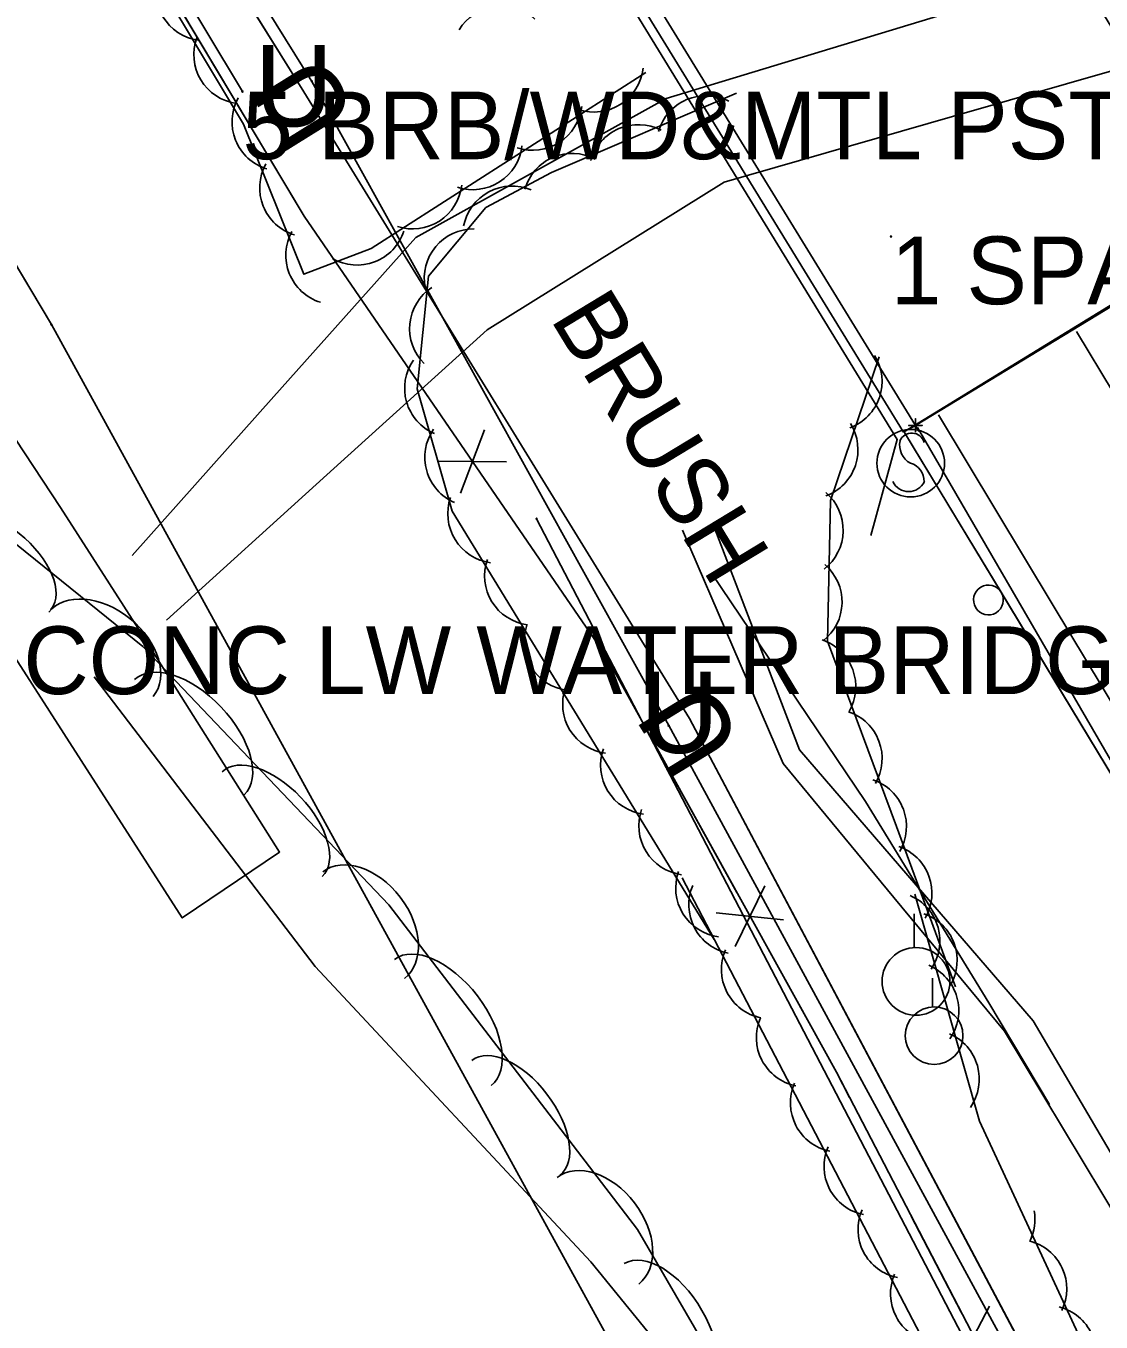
# Model space of a CAD drawing. Extents: x 954793 to 988390, y 1867850 to 1924428.
# Drawn here: x 957653.6 to 957732.9, y 1919856.2 to 1919951.9 of the extents above; entities that cross this region are included whole.
import ezdxf

# ---------------------------------------------------------------- set-up
doc = ezdxf.new("R2010")
doc.units = 0
for name, color, linetype in [('Default', 7, 'Continuous'), ('S_BRIDGE', 7, 'Continuous'), ('S_DITCHLINE', 7, 'Continuous'), ('S_EDGE_CONCRETE', 7, 'Continuous'), ('S_EDGE_PAVEMENT', 7, 'Continuous'), ('S_FENCE', 7, 'Continuous'), ('S_FENCE_ANNOT', 7, 'Continuous'), ('S_FIBER_OPTIC_CABLE', 7, 'Continuous'), ('S_GUARDRAIL', 7, 'Continuous'), ('S_HEADWALL', 7, 'Continuous'), ('S_MSC_PT_SYM', 7, 'Continuous'), ('S_PAVEMENT_CROWN', 7, 'Continuous'), ('S_SHOULDER', 7, 'Continuous'), ('S_SIGN', 7, 'Continuous'), ('S_STR_PT_SYM', 7, 'Continuous'), ('S_STREAM', 7, 'Continuous'), ('S_SURVEY_TEXT_ANNOT', 7, 'Continuous'), ('S_TRAILS', 7, 'Continuous'), ('S_TREE', 7, 'Continuous'), ('S_TREE_ANNOT', 7, 'Continuous'), ('S_UNDERGROUND_CABLE', 7, 'Continuous'), ('S_UTILITY_POLE', 7, 'Continuous'), ('S_UTL_PT_SYM', 7, 'Continuous'), ('S_WATER_UTILITIES', 7, 'Continuous')]:
    doc.layers.add(name, color=color, linetype=linetype)

msp = doc.modelspace()

# ---------------------------------------------------------------- linework, layer by layer
at = {"layer": 'S_BRIDGE'}
msp.add_lwpolyline([(957744.008, 1919937.684), (957723.141, 1919971.707), (957697.47, 1919955.963), (957718.338, 1919921.94)], close=True, dxfattribs=at)
msp.add_lwpolyline([(957719.213, 1919922.43), (957742.888, 1919936.833), (957722.121, 1919970.718), (957698.641, 1919956.002), (957719.213, 1919922.43)], dxfattribs=at)
msp.add_lwpolyline([(957719.213, 1919922.43), (957742.888, 1919936.833), (957722.121, 1919970.718), (957698.641, 1919956.002), (957719.213, 1919922.43)], dxfattribs=at)
at = {"layer": 'S_DITCHLINE'}
for points in [[(957799.635, 1919745.09), (957793.861, 1919757.826), (957788.088, 1919770.562), (957782.314, 1919783.299), (957775.431, 1919794.839), (957768.548, 1919806.379), (957761.666, 1919817.919), (957754.783, 1919829.459), (957747.535, 1919841.519), (957740.287, 1919853.58), (957733.04, 1919865.64), (957725.792, 1919877.7), (957717.626, 1919887.58), (957709.459, 1919897.46), (957702.035, 1919914.689)], [(957756.22, 1919830.171), (957749.142, 1919842.244), (957742.064, 1919854.317), (957734.986, 1919866.39), (957727.908, 1919878.463), (957719.279, 1919888.468), (957710.651, 1919898.473), (957704.408, 1919914.794)]]:
    msp.add_lwpolyline(points, dxfattribs=at)
at = {"layer": 'S_EDGE_CONCRETE'}
msp.add_lwpolyline([(957642.302, 1919921.674), (957648.317, 1919912.115), (957652.748, 1919905.31), (957665.114, 1919886.063), (957672.295, 1919890.923), (957662.084, 1919907.091), (957656.127, 1919916.358), (957649.468, 1919926.468)], close=True, dxfattribs=at)
at = {"layer": 'S_EDGE_PAVEMENT'}
msp.add_lwpolyline([(957796.644, 1919785.843), (957790.955, 1919798.841), (957783.021, 1919814.722), (957775.087, 1919830.603), (957768.089, 1919843.139), (957761.091, 1919855.675), (957749.467, 1919875.37), (957737.843, 1919895.064), (957729.376, 1919909.141), (957720.91, 1919923.217)], dxfattribs=at)
at = {"layer": 'S_FENCE'}
for p, q in [((957687.411, 1919922.095), (957685.651, 1919917.416)), ((957684.032, 1919919.78), (957689.031, 1919919.73)), ((957708.102, 1919888.434), (957705.907, 1919883.944)), ((957704.519, 1919886.449), (957709.49, 1919885.929)), ((957724.676, 1919857.383), (957722.363, 1919852.951))]:
    msp.add_line(p, q, dxfattribs=at)
for points in [[(957669.558, 1919947.085), (957630.847, 1920011.528), (957591.436, 1920075.258), (957558.789, 1920127.856), (957537.102, 1920161.532), (957490.671, 1920157.001), (957446.904, 1920151.244), (957422.822, 1920148.023)], [(957669.558, 1919947.085), (957630.847, 1920011.528), (957591.436, 1920075.258), (957558.789, 1920127.856), (957537.102, 1920161.532), (957490.671, 1920157.001), (957446.904, 1920151.244), (957422.822, 1920148.023)], [(957607.434, 1920049.357), (957674.11, 1919937.891)], [(957664.933, 1919953.233), (957674.11, 1919937.891)], [(957674.11, 1919937.891), (957685.402, 1919921.404)], [(957674.11, 1919937.891), (957696.361, 1919905.403)], [(957687.66, 1919918.107), (957696.361, 1919905.403)], [(957724.149, 1919852.41), (957691.256, 1919915.533)], [(957724.149, 1919852.41), (957691.256, 1919915.533)], [(957696.361, 1919905.403), (957706.037, 1919887.936)], [(957696.361, 1919905.403), (957713.379, 1919874.681)], [(957707.972, 1919884.442), (957713.379, 1919874.681)], [(957713.379, 1919874.681), (957714.354, 1919872.804)], [(957713.379, 1919874.681), (957750.287, 1919803.653)], [(957718.904, 1919864.05), (957722.597, 1919856.941)]]:
    msp.add_lwpolyline(points, dxfattribs=at)
at = {"layer": 'S_FIBER_OPTIC_CABLE'}
for p, q in [((957674.678, 1919947.835), (957633.7, 1920013.732)), ((957701.007, 1919900.264), (957674.678, 1919947.835)), ((957730.689, 1919845.617), (957701.007, 1919900.264))]:
    msp.add_line(p, q, dxfattribs=at)
msp.add_lwpolyline([(957966.643, 1918986.409), (957961.866, 1919019.629), (957957.915, 1919061.91), (957942.33, 1919127.193), (957929.058, 1919189.562), (957914.722, 1919256.53), (957903.235, 1919320.626), (957898.553, 1919331.88), (957886.673, 1919388.021), (957871.835, 1919455.689), (957862.452, 1919505.423), (957844.149, 1919574.864), (957831.301, 1919628.153), (957817.775, 1919672.496), (957789.714, 1919741.98), (957767.343, 1919783.127), (957730.689, 1919845.617), (957701.007, 1919900.264), (957674.678, 1919947.835), (957633.7, 1920013.732), (957589.699, 1920086.126), (957561.631, 1920129.106), (957536.739, 1920167.189), (957513.261, 1920206.304)], dxfattribs=at)
msp.add_lwpolyline([(957966.643, 1918986.409), (957961.866, 1919019.629), (957957.915, 1919061.91), (957942.33, 1919127.193), (957929.058, 1919189.562), (957914.722, 1919256.53), (957903.235, 1919320.626), (957898.553, 1919331.88), (957886.673, 1919388.021), (957871.835, 1919455.689), (957862.452, 1919505.423), (957844.149, 1919574.864), (957831.301, 1919628.153), (957817.775, 1919672.496), (957789.714, 1919741.98), (957767.343, 1919783.127), (957730.689, 1919845.617), (957701.007, 1919900.264), (957674.678, 1919947.835), (957633.7, 1920013.732), (957589.699, 1920086.126), (957561.631, 1920129.106), (957536.739, 1920167.189), (957513.261, 1920206.304)], dxfattribs=at)
at = {"layer": 'S_GUARDRAIL'}
for points in [[(957719.082, 1919920.806), (957718.418, 1919921.906)], [(957744.933, 1919878.01), (957718.418, 1919921.906)], [(957725.545, 1919910.107), (957719.082, 1919920.806)], [(957738.47, 1919888.709), (957725.545, 1919910.107)]]:
    msp.add_lwpolyline(points, dxfattribs=at)
msp.add_ellipse((957724.603, 1919909.538), major_axis=(-0.942, -0.569), ratio=0.999886, dxfattribs=at)
at = {"layer": 'S_HEADWALL'}
msp.add_lwpolyline([(957715.93, 1919914.301), (957717.873, 1919921.383), (957696.781, 1919955.812), (957690.228, 1919957.298)], dxfattribs=at)
at = {"layer": 'S_MSC_PT_SYM'}
for points in [[(957669.558, 1919947.085), (957669.558, 1919947.135), (957669.558, 1919947.085), (957669.508, 1919947.085), (957669.558, 1919947.085), (957669.558, 1919947.035), (957669.558, 1919947.085), (957669.608, 1919947.085)], [(957717.405, 1919936.378), (957717.405, 1919936.428), (957717.405, 1919936.378), (957717.355, 1919936.378), (957717.405, 1919936.378), (957717.405, 1919936.328), (957717.405, 1919936.378), (957717.455, 1919936.378)], [(957691.256, 1919915.533), (957691.256, 1919915.583), (957691.256, 1919915.533), (957691.206, 1919915.533), (957691.256, 1919915.533), (957691.256, 1919915.483), (957691.256, 1919915.533), (957691.306, 1919915.533)]]:
    msp.add_lwpolyline(points, dxfattribs=at)
for points in [[(957669.558, 1919947.085), (957669.516, 1919947.059), (957669.558, 1919947.085), (957669.584, 1919947.042), (957669.558, 1919947.085), (957669.601, 1919947.111), (957669.558, 1919947.085), (957669.533, 1919947.128)], [(957669.558, 1919947.085), (957669.516, 1919947.059), (957669.558, 1919947.085), (957669.584, 1919947.042), (957669.558, 1919947.085), (957669.601, 1919947.111), (957669.558, 1919947.085), (957669.533, 1919947.128)], [(957717.405, 1919936.378), (957717.405, 1919936.428), (957717.405, 1919936.378), (957717.355, 1919936.378), (957717.405, 1919936.378), (957717.405, 1919936.328), (957717.405, 1919936.378), (957717.455, 1919936.378)], [(957717.405, 1919936.378), (957717.405, 1919936.428), (957717.405, 1919936.378), (957717.355, 1919936.378), (957717.405, 1919936.378), (957717.405, 1919936.328), (957717.405, 1919936.378), (957717.455, 1919936.378)], [(957691.256, 1919915.533), (957691.212, 1919915.51), (957691.256, 1919915.533), (957691.279, 1919915.488), (957691.256, 1919915.533), (957691.3, 1919915.556), (957691.256, 1919915.533), (957691.233, 1919915.577)], [(957691.256, 1919915.533), (957691.212, 1919915.51), (957691.256, 1919915.533), (957691.279, 1919915.488), (957691.256, 1919915.533), (957691.3, 1919915.556), (957691.256, 1919915.533), (957691.233, 1919915.577)]]:
    msp.add_lwpolyline(points, close=True, dxfattribs=at)
at = {"layer": 'S_PAVEMENT_CROWN'}
msp.add_lwpolyline([(957802.011, 1919804.293), (957794.026, 1919820.06), (957786.04, 1919835.827), (957779.129, 1919848.098), (957772.218, 1919860.37), (957759.85, 1919881.274), (957747.481, 1919902.179), (957739.297, 1919915.776), (957731.112, 1919929.374)], dxfattribs=at)
at = {"layer": 'S_SHOULDER'}
msp.add_lwpolyline([(957794.706, 1919784.836), (957788.704, 1919798.088), (957780.582, 1919813.66), (957772.46, 1919829.232), (957765.819, 1919841.962), (957759.177, 1919854.691), (957747.589, 1919874.161), (957736, 1919893.631), (957727.683, 1919907.958), (957719.366, 1919922.285)], dxfattribs=at)
at = {"layer": 'S_SIGN'}
msp.add_circle((957718.868, 1919919.639), 2.494, dxfattribs=at)
for centre, radius, start, end in [((957718.942, 1919920.908), 0.95, 16.52582, 156.89569), ((957719.553, 1919920.966), 1.503, 167.11961, 241.98129), ((957718.455, 1919918.298), 1.398, 358.65289, 73.70634), ((957718.714, 1919918.817), 1.275, 204.64102, 335.35898)]:
    msp.add_arc(centre, radius, start, end, dxfattribs=at)
at = {"layer": 'S_STR_PT_SYM'}
for points in [[(957719.213, 1919922.43), (957719.213, 1919922.93), (957719.213, 1919922.43), (957718.713, 1919922.43), (957719.213, 1919922.43), (957719.213, 1919921.93), (957719.213, 1919922.43), (957719.713, 1919922.43)], [(957719.213, 1919922.43), (957719.213, 1919922.93), (957719.213, 1919922.43), (957718.713, 1919922.43), (957719.213, 1919922.43), (957719.213, 1919921.93), (957719.213, 1919922.43), (957719.713, 1919922.43)], [(957719.213, 1919922.43), (957718.953, 1919922.857), (957719.213, 1919922.43), (957718.786, 1919922.17), (957719.213, 1919922.43), (957719.473, 1919922.003), (957719.213, 1919922.43), (957719.64, 1919922.69)], [(957719.213, 1919922.43), (957718.953, 1919922.857), (957719.213, 1919922.43), (957718.786, 1919922.17), (957719.213, 1919922.43), (957719.473, 1919922.003), (957719.213, 1919922.43), (957719.64, 1919922.69)], [(957719.213, 1919922.43), (957719.64, 1919922.691), (957719.213, 1919922.43), (957718.952, 1919922.857), (957719.213, 1919922.43), (957718.787, 1919922.169), (957719.213, 1919922.43), (957719.474, 1919922.004)], [(957719.213, 1919922.43), (957719.64, 1919922.691), (957719.213, 1919922.43), (957718.952, 1919922.857), (957719.213, 1919922.43), (957718.787, 1919922.169), (957719.213, 1919922.43), (957719.474, 1919922.004)]]:
    msp.add_lwpolyline(points, close=True, dxfattribs=at)
at = {"layer": 'S_STREAM'}
for points in [[(957661.419, 1919912.82), (957671.879, 1919924.562), (957682.339, 1919936.305), (957700.823, 1919946.561), (957718.09, 1919951.813), (957735.357, 1919957.066), (957751.793, 1919960.028), (957768.229, 1919962.99), (957786.27, 1919969.772), (957799.204, 1919970.723)], [(957663.956, 1919908.053), (957675.781, 1919918.772), (957687.606, 1919929.492), (957705.111, 1919940.386), (957721.944, 1919945.228), (957738.777, 1919950.07), (957753.916, 1919955.662), (957769.055, 1919961.253), (957785.938, 1919965.601), (957800.619, 1919967.203)], [(957729.116, 1919872.277), (957724.621, 1919879.785), (957715.523, 1919894.654), (957704.173, 1919911.511)]]:
    msp.add_lwpolyline(points, dxfattribs=at)
at = {"layer": 'S_TRAILS'}
msp.add_lwpolyline([(957863.686, 1919313.019), (957865.072, 1919354.096), (957864.221, 1919377.35), (957855.397, 1919441.536), (957849.236, 1919486.551), (957846.777, 1919501.724), (957841.266, 1919524.313), (957830.641, 1919564.463), (957813.629, 1919628.518), (957806.386, 1919654.498), (957802.239, 1919668.331), (957795.673, 1919687.881), (957788.82, 1919705.892), (957776.587, 1919733.305), (957766.886, 1919753.86), (957751.183, 1919783.864), (957737.131, 1919809.232), (957695.258, 1919860.671), (957674.928, 1919882.471), (957658.617, 1919903.861)], dxfattribs=at)
at = {"layer": 'S_TREE'}
for points in [[(957699.311, 1919948.495), (957679.057, 1919935.498), (957674.091, 1919933.589), (957669.63, 1919944.673), (957641.788, 1919991.081), (957581.564, 1920089.135)], [(957704.375, 1919884.479), (957685.019, 1919916.102), (957682.447, 1919925.121), (957683.278, 1919933.454), (957687.515, 1919938.526), (957692.355, 1919941.101), (957706.004, 1919946.959)], [(957505.555, 1919887.491), (957523.577, 1919900.675), (957563.231, 1919921.129), (957581.533, 1919927.639), (957598.832, 1919932.876), (957612.667, 1919935.846), (957626.937, 1919933.123), (957639.566, 1919924.36), (957662.196, 1919906.103), (957680.36, 1919887.017), (957698.718, 1919863.055), (957712.103, 1919839.982), (957721.048, 1919821.11), (957724.345, 1919810.838)], [(957716.531, 1919927.487), (957712.951, 1919916.875), (957712.723, 1919906.497), (957717.83, 1919892.804), (957722.165, 1919880.971)], [(957744.93, 1919806.666), (957702.011, 1919889.026)], [(957719.169, 1919887.812), (957723.939, 1919871.042), (957759.114, 1919795.197), (957786.813, 1919738.214), (957784.58, 1919735.688), (957781.967, 1919736.562), (957741.519, 1919812.051)]]:
    msp.add_lwpolyline(points, dxfattribs=at)
for centre, start, end in [((957666.81, 1919954.482), 160.16258, 261.75949), ((957688.666, 1919949.751), 47.25491, 148.85182), ((957669.607, 1919949.815), 160.16258, 261.75949), ((957695.497, 1919949.21), 251.89024, 353.48716), ((957703.762, 1919943.137), 62.42869, 164.0256), ((957672.429, 1919944.847), 151.12501, 252.72192), ((957690.968, 1919946.39), 251.89024, 353.48716), ((957698.761, 1919940.994), 62.42869, 164.0256), ((957686.562, 1919943.476), 251.89024, 353.48716), ((957693.9, 1919938.869), 62.42869, 164.0256), ((957674.469, 1919939.974), 151.12501, 252.72192), ((957682.117, 1919940.581), 251.89024, 353.48716), ((957689.452, 1919936.46), 67.21019, 168.8071), ((957676.393, 1919934.998), 151.12501, 252.72192), ((957678.001, 1919937.908), 240.23405, 341.83096), ((957686.611, 1919933.294), 89.32823, 190.92514), ((957685.533, 1919929.579), 123.51182, 225.10874), ((957713.107, 1919925.662), 290.55681, 32.15372), ((957685.164, 1919925.168), 145.1173, 246.71421), ((957686.653, 1919920.077), 145.1173, 246.71421), ((957711.332, 1919920.631), 290.55681, 32.15372), ((957688.347, 1919915.902), 160.67142, 262.26833), ((957710.241, 1919914.692), 307.94727, 49.54418), ((957691.07, 1919911.314), 160.67142, 262.26833), ((957710.161, 1919909.389), 307.94727, 49.54418), ((957693.99, 1919906.48), 160.67142, 262.26833), ((957711.172, 1919903.136), 329.65233, 71.24925), ((957696.828, 1919901.837), 160.67142, 262.26833), ((957713.114, 1919897.834), 329.65233, 71.24925), ((957699.628, 1919897.332), 160.67142, 262.26833), ((957714.91, 1919892.81), 329.65233, 71.24925), ((957702.448, 1919892.865), 160.67142, 262.26833), ((957716.795, 1919887.891), 329.32331, 70.92022), ((957705.17, 1919888.277), 160.67142, 262.26833), ((957706.138, 1919887.023), 156.72632, 258.32323), ((957717.382, 1919884.368), 325.07783, 66.67474), ((957718.654, 1919882.923), 329.32331, 70.92022), ((957708.538, 1919882.258), 156.72632, 258.32323), ((957718.771, 1919879.217), 325.07783, 66.67474), ((957711.119, 1919877.235), 156.72632, 258.32323), ((957720.286, 1919874.156), 325.07783, 66.67474), ((957713.631, 1919872.408), 156.72632, 258.32323), ((957716.114, 1919867.721), 156.72632, 258.32323), ((957718.62, 1919863.07), 156.72632, 258.32323), ((957724.395, 1919863.811), 334.08225, 9.9544), ((957726.741, 1919858.674), 334.08225, 75.67916), ((957721.021, 1919858.306), 156.72632, 258.32323), ((957728.919, 1919853.804), 334.08225, 75.67916)]:
    msp.add_arc(centre, 3.643, start, end, dxfattribs=at)
for centre, major_axis, ratio in [((957651.261, 1919912.2), (-4.161, 3.357), 0.540699), ((957659.116, 1919905.527), (-3.857, 3.111), 0.685311), ((957665.639, 1919899.408), (-4.046, 4.251), 0.55008), ((957671.753, 1919892.985), (-3.686, 3.873), 0.540699), ((957678.498, 1919885.531), (-3.014, 3.934), 0.685311), ((957684.336, 1919878.34), (-3.569, 4.658), 0.55008), ((957689.729, 1919871.301), (-3.251, 4.244), 0.540699), ((957695.788, 1919862.963), (-3.014, 3.934), 0.685311), ((957700.672, 1919855.46), (-2.945, 5.076), 0.55008)]:
    msp.add_ellipse(centre, major_axis=major_axis, ratio=ratio, start_param=3.141593, end_param=6.283185, dxfattribs=at)
at = {"layer": 'S_UNDERGROUND_CABLE'}
for p, q in [((957674.085, 1919947.061), (957632.962, 1920013.134)), ((957702.551, 1919900.792), (957674.085, 1919947.061)), ((957731.592, 1919845.948), (957702.551, 1919900.792))]:
    msp.add_line(p, q, dxfattribs=at)
msp.add_lwpolyline([(957827.011, 1919629.319), (957829.688, 1919631.698), (957816.448, 1919672.239), (957788.915, 1919741.435), (957766.417, 1919782.957), (957731.592, 1919845.948), (957702.551, 1919900.792), (957674.085, 1919947.061), (957632.962, 1920013.134), (957589.195, 1920085.426), (957560.939, 1920128.522), (957535.932, 1920166.854), (957511.717, 1920205.62)], dxfattribs=at)
msp.add_lwpolyline([(957827.011, 1919629.319), (957829.688, 1919631.698), (957816.448, 1919672.239), (957788.915, 1919741.435), (957766.417, 1919782.957), (957731.592, 1919845.948), (957702.551, 1919900.792), (957674.085, 1919947.061), (957632.962, 1920013.134), (957589.195, 1920085.426), (957560.939, 1920128.522), (957535.932, 1920166.854), (957511.717, 1920205.62)], dxfattribs=at)
at = {"layer": 'S_UTILITY_POLE'}
for p, q in [((957719.112, 1919883.894), (957719.112, 1919886.374)), ((957720.475, 1919879.503), (957720.475, 1919881.611))]:
    msp.add_line(p, q, dxfattribs=at)
for centre, radius in [((957719.256, 1919881.375), 2.502), ((957720.597, 1919877.362), 2.127)]:
    msp.add_circle(centre, radius, dxfattribs=at)
at = {"layer": 'S_UTL_PT_SYM'}
for points in [[(957674.678, 1919947.835), (957674.678, 1919947.885), (957674.678, 1919947.835), (957674.628, 1919947.835), (957674.678, 1919947.835), (957674.678, 1919947.785), (957674.678, 1919947.835), (957674.728, 1919947.835)], [(957655.461, 1919929.874), (957655.461, 1919929.924), (957655.461, 1919929.874), (957655.411, 1919929.874), (957655.461, 1919929.874), (957655.461, 1919929.824), (957655.461, 1919929.874), (957655.511, 1919929.874)], [(957701.007, 1919900.264), (957701.007, 1919900.314), (957701.007, 1919900.264), (957700.957, 1919900.264), (957701.007, 1919900.264), (957701.007, 1919900.214), (957701.007, 1919900.264), (957701.057, 1919900.264)]]:
    msp.add_lwpolyline(points, dxfattribs=at)
for points in [[(957674.678, 1919947.835), (957674.635, 1919947.809), (957674.678, 1919947.835), (957674.704, 1919947.793), (957674.678, 1919947.835), (957674.72, 1919947.862), (957674.678, 1919947.835), (957674.651, 1919947.878)], [(957674.678, 1919947.835), (957674.635, 1919947.809), (957674.678, 1919947.835), (957674.704, 1919947.793), (957674.678, 1919947.835), (957674.72, 1919947.862), (957674.678, 1919947.835), (957674.651, 1919947.878)], [(957655.461, 1919929.874), (957655.418, 1919929.848), (957655.461, 1919929.874), (957655.487, 1919929.831), (957655.461, 1919929.874), (957655.504, 1919929.899), (957655.461, 1919929.874), (957655.436, 1919929.917)], [(957655.461, 1919929.874), (957655.418, 1919929.848), (957655.461, 1919929.874), (957655.487, 1919929.831), (957655.461, 1919929.874), (957655.504, 1919929.899), (957655.461, 1919929.874), (957655.436, 1919929.917)], [(957701.007, 1919900.264), (957700.963, 1919900.239), (957701.007, 1919900.264), (957701.031, 1919900.22), (957701.007, 1919900.264), (957701.051, 1919900.288), (957701.007, 1919900.264), (957700.983, 1919900.307)], [(957701.007, 1919900.264), (957700.963, 1919900.239), (957701.007, 1919900.264), (957701.031, 1919900.22), (957701.007, 1919900.264), (957701.051, 1919900.288), (957701.007, 1919900.264), (957700.983, 1919900.307)]]:
    msp.add_lwpolyline(points, close=True, dxfattribs=at)
at = {"layer": 'S_WATER_UTILITIES'}
for p, q in [((957655.461, 1919929.874), (957638.165, 1919958.895)), ((957704.099, 1919841.277), (957655.461, 1919929.874))]:
    msp.add_line(p, q, dxfattribs=at)
msp.add_lwpolyline([(957926.048, 1919117.025), (957910.722, 1919189.517), (957894.524, 1919265.108), (957876.875, 1919310.787), (957865.405, 1919358.823), (957849.085, 1919424.777), (957831.314, 1919497.472), (957808.929, 1919573.884), (957787.646, 1919649.633), (957764.326, 1919710.434), (957737.552, 1919772.223), (957704.099, 1919841.277), (957655.461, 1919929.874), (957638.165, 1919958.895), (957594.376, 1920032.45), (957546.625, 1920108.286), (957507.234, 1920172.341), (957483.665, 1920235.883)], dxfattribs=at)
msp.add_lwpolyline([(957926.048, 1919117.025), (957910.722, 1919189.517), (957894.524, 1919265.108), (957876.875, 1919310.787), (957865.405, 1919358.823), (957849.085, 1919424.777), (957831.314, 1919497.472), (957808.929, 1919573.884), (957787.646, 1919649.633), (957764.326, 1919710.434), (957737.552, 1919772.223), (957704.099, 1919841.277), (957655.461, 1919929.874), (957638.165, 1919958.895), (957594.376, 1920032.45), (957546.625, 1920108.286), (957507.234, 1920172.341), (957483.665, 1920235.883)], dxfattribs=at)

# ---------------------------------------------------------------- texts
at = {"layer": 'Default'}
for rotation, p in [(360, (957670.455, 1919944.516)), (121.89767, (957678.163, 1919945.325)), (360, (957698.921, 1919898.246)), (121.60082, (957706.621, 1919899.034))]:
    msp.add_text('U', height=6, rotation=rotation, dxfattribs=at).set_placement(p)
at = {"layer": 'S_FENCE_ANNOT'}
msp.add_text('5 BRB/WD&MTL PST CN:FAIR', height=5, dxfattribs=at).set_placement((957669.558, 1919942.085))
at = {"layer": 'S_SURVEY_TEXT_ANNOT'}
for s, p in [('1 SPAN CONC BIG HILL 1969', (957717.405, 1919931.378)), ('CONC LW WATER BRIDGE', (957653.383, 1919902.588))]:
    msp.add_text(s, height=5, dxfattribs=at).set_placement(p)
at = {"layer": 'S_TREE_ANNOT'}
msp.add_text('BRUSH', height=5.0004, rotation=301.23338, dxfattribs=at).set_placement((957692.21, 1919930.327))

doc.saveas('drawing.dxf')
